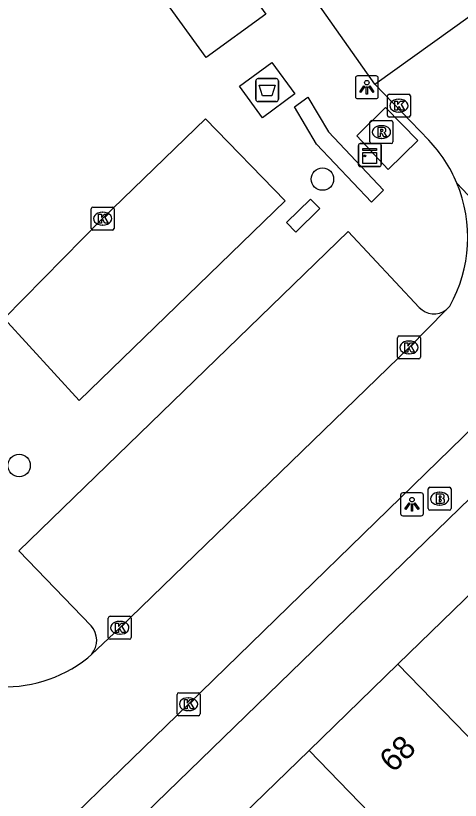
# Model space of a CAD drawing. Extents: x 162880 to 165536, y 384011 to 385179.
# Drawn here: x 163904.53 to 163923.95, y 384271.42 to 384305.65 of the extents above; entities that cross this region are included whole.
import ezdxf

# ---------------------------------------------------------------- set-up
doc = ezdxf.new("R2010")
doc.units = 0
for name, color, linetype in [('IMGEO_Afval_apart_plaats', 7, 'Continuous'), ('IMGEO_Boom', 7, 'Continuous'), ('IMGEO_Brandkraan', 7, 'Continuous'), ('IMGEO_Kast', 7, 'Continuous'), ('IMGEO_Kolk', 7, 'Continuous'), ('IMGEO_Lichtpunt', 7, 'Continuous'), ('IMGEO_Pand', 7, 'Continuous'), ('IMGEO_Pand_nummerreeks', 7, 'Continuous'), ('IMGEO_Rijbaan_lokaal_gesloten', 7, 'Continuous'), ('IMGEO_Rijbaan_lokaal_open', 7, 'Continuous'), ('IMGEO_Rioolput', 7, 'Continuous'), ('IMGEO_Voetpad_gesloten', 7, 'Continuous'), ('IMGEO_Voetpad_open', 7, 'Continuous')]:
    doc.layers.add(name, color=color, linetype=linetype)

msp = doc.modelspace()

# ---------------------------------------------------------------- linework, layer by layer
at = {"layer": 'IMGEO_Afval_apart_plaats'}
for p, q in [((163915.02, 384302.007), (163915.02, 384302.807)), ((163915.02, 384302.807), (163915.02, 384302.007)), ((163915.12, 384302.907), (163915.91, 384302.907)), ((163915.91, 384302.907), (163915.12, 384302.907)), ((163916.01, 384302.807), (163916.01, 384302.007)), ((163916.01, 384302.007), (163916.01, 384302.807)), ((163915.91, 384301.907), (163915.12, 384301.907)), ((163915.12, 384301.907), (163915.91, 384301.907))]:
    msp.add_line(p, q, dxfattribs=at)
msp.add_lwpolyline([(163915.163, 384302.621), (163915.867, 384302.621), (163915.718, 384302.151), (163915.312, 384302.151), (163915.163, 384302.621)], dxfattribs=at)
for centre, start, end in [((163915.12, 384302.807), 90, 180), ((163915.12, 384302.807), 90, 180), ((163915.91, 384302.807), 0, 90), ((163915.91, 384302.807), 360, 90), ((163915.12, 384302.007), 180, 270), ((163915.12, 384302.007), 180, 270), ((163915.91, 384302.007), 270, 0), ((163915.91, 384302.007), 270, 0)]:
    msp.add_arc(centre, 0.1, start, end, dxfattribs=at)
at = {"layer": 'IMGEO_Boom'}
for centre in [(163917.93, 384298.524), (163904.685, 384286.026)]:
    msp.add_circle(centre, 0.489, dxfattribs=at)
at = {"layer": 'IMGEO_Brandkraan'}
for p, q in [((163922.547, 384284.15), (163922.547, 384285.002)), ((163922.622, 384285.076), (163923.474, 384285.076)), ((163923.548, 384285.002), (163923.548, 384284.15)), ((163923.035, 384284.856), (163923.06, 384284.856)), ((163923.058, 384284.296), (163923.033, 384284.296)), ((163923.474, 384284.076), (163922.622, 384284.076))]:
    msp.add_line(p, q, dxfattribs=at)
for points in [[(163922.547, 384284.15), (163922.547, 384285.002)], [(163922.622, 384285.076), (163923.474, 384285.076)], [(163923.548, 384285.002), (163923.548, 384284.15)], [(163922.895, 384284.776), (163922.895, 384284.376), (163923.108, 384284.376)], [(163923.126, 384284.776), (163922.895, 384284.776)], [(163923.074, 384284.695), (163923.02, 384284.695), (163923.02, 384284.619)], [(163923.02, 384284.619), (163923.073, 384284.619)], [(163923.082, 384284.543), (163923.02, 384284.543), (163923.02, 384284.462)], [(163923.02, 384284.462), (163923.082, 384284.462)], [(163923.474, 384284.076), (163922.622, 384284.076)]]:
    msp.add_lwpolyline(points, dxfattribs=at)
for centre, radius, start, end in [((163922.624, 384285), 0.0765, 91.552, 178.448), ((163922.624, 384285), 0.0765, 91.552, 178.448), ((163923.472, 384285), 0.0765, 1.552, 88.448), ((163923.472, 384285), 0.0765, 1.552, 88.448), ((163923.075, 384284.657), 0.0379, 267.8285, 90.9355), ((163923.13, 384284.631), 0.145, 59.4692, 91.5367), ((163923.155, 384284.678), 0.0922, 285.5137, 58.1501), ((163923.16, 384284.486), 0.105, 301.3115, 78.989), ((163923.083, 384284.502), 0.0404, 269.8759, 90.5077), ((163923.114, 384284.627), 0.251, 268.6676, 293.5347), ((163922.624, 384284.152), 0.0765, 181.552, 268.448), ((163922.624, 384284.152), 0.0765, 181.552, 268.448), ((163923.472, 384284.152), 0.0765, 271.552, 358.448), ((163923.472, 384284.152), 0.0765, 271.552, 358.448)]:
    msp.add_arc(centre, radius, start, end, dxfattribs=at)
for centre, major_axis, ratio, start_param, end_param in [((163923.034, 384284.576), (-0.387, 0.002), 0.722429, 4.712389, 7.853982), ((163923.059, 384284.576), (-0.39, 0.002), 0.717154, 1.570796, 4.712389)]:
    msp.add_ellipse(centre, major_axis=major_axis, ratio=ratio, start_param=start_param, end_param=end_param, dxfattribs=at)
at = {"layer": 'IMGEO_Kast'}
for p, q in [((163919.5, 384299.148), (163919.5, 384299.989)), ((163919.5, 384299.989), (163919.5, 384299.148)), ((163919.575, 384300.073), (163920.416, 384300.073)), ((163920.416, 384300.073), (163919.575, 384300.073)), ((163920.5, 384299.998), (163920.5, 384299.157)), ((163920.5, 384299.157), (163920.5, 384299.998)), ((163920.425, 384299.073), (163919.584, 384299.073)), ((163919.584, 384299.073), (163920.425, 384299.073))]:
    msp.add_line(p, q, dxfattribs=at)
for points in [[(163919.695, 384299.863), (163920.295, 384299.863), (163920.295, 384299.778), (163919.695, 384299.778), (163919.695, 384299.863)], [(163919.695, 384299.688), (163920.295, 384299.688), (163920.295, 384299.199), (163919.695, 384299.199), (163919.695, 384299.688)]]:
    msp.add_lwpolyline(points, dxfattribs=at)
msp.add_circle((163919.779, 384299.537), 0.0377, dxfattribs=at)
for centre, start, end in [((163919.578, 384299.995), 92.4484, 184.2845), ((163919.578, 384299.995), 92.4484, 184.2845), ((163920.422, 384299.995), 2.4484, 94.2845), ((163920.422, 384299.995), 2.4484, 94.2845), ((163919.578, 384299.151), 182.4484, 274.2845), ((163919.578, 384299.151), 182.4484, 274.2845), ((163920.422, 384299.151), 272.4484, 4.2845), ((163920.422, 384299.151), 272.4484, 4.2845)]:
    msp.add_arc(centre, 0.0779, start, end, dxfattribs=at)
at = {"layer": 'IMGEO_Kolk'}
for p, q in [((163920.768, 384301.301), (163920.768, 384302.153)), ((163920.843, 384302.227), (163921.695, 384302.227)), ((163921.769, 384302.153), (163921.769, 384301.301)), ((163921.256, 384302.007), (163921.281, 384302.007)), ((163921.279, 384301.447), (163921.254, 384301.447)), ((163921.695, 384301.227), (163920.843, 384301.227)), ((163907.907, 384297.3), (163908.759, 384297.3)), ((163907.832, 384296.374), (163907.832, 384297.226)), ((163908.32, 384297.08), (163908.345, 384297.08)), ((163908.833, 384297.226), (163908.833, 384296.374)), ((163908.759, 384296.3), (163907.907, 384296.3)), ((163908.343, 384296.52), (163908.318, 384296.52)), ((163921.207, 384290.752), (163921.207, 384291.604)), ((163921.282, 384291.678), (163922.134, 384291.678)), ((163921.695, 384291.458), (163921.72, 384291.458)), ((163922.208, 384291.604), (163922.208, 384290.752)), ((163921.718, 384290.898), (163921.693, 384290.898)), ((163922.134, 384290.678), (163921.282, 384290.678)), ((163908.654, 384279.445), (163909.506, 384279.445)), ((163908.579, 384278.519), (163908.579, 384279.371)), ((163909.067, 384279.225), (163909.092, 384279.225)), ((163909.58, 384279.371), (163909.58, 384278.519)), ((163909.506, 384278.445), (163908.654, 384278.445)), ((163909.09, 384278.665), (163909.065, 384278.665)), ((163911.583, 384275.183), (163911.583, 384276.035)), ((163911.658, 384276.109), (163912.51, 384276.109)), ((163912.584, 384276.035), (163912.584, 384275.183)), ((163912.071, 384275.889), (163912.096, 384275.889)), ((163912.51, 384275.109), (163911.658, 384275.109)), ((163912.094, 384275.329), (163912.069, 384275.329))]:
    msp.add_line(p, q, dxfattribs=at)
for points in [[(163920.768, 384301.301), (163920.768, 384302.153)], [(163920.843, 384302.227), (163921.695, 384302.227)], [(163921.769, 384302.153), (163921.769, 384301.301)], [(163921.089, 384301.927), (163921.212, 384301.927), (163921.212, 384301.776), (163921.342, 384301.927), (163921.506, 384301.927), (163921.36, 384301.776), (163921.513, 384301.527), (163921.361, 384301.527), (163921.276, 384301.691), (163921.212, 384301.624), (163921.212, 384301.527), (163921.089, 384301.527), (163921.089, 384301.927)], [(163921.695, 384301.227), (163920.843, 384301.227)], [(163907.907, 384297.3), (163908.759, 384297.3)], [(163907.832, 384296.374), (163907.832, 384297.226)], [(163908.153, 384297), (163908.276, 384297), (163908.276, 384296.849), (163908.406, 384297), (163908.57, 384297), (163908.424, 384296.849), (163908.577, 384296.6), (163908.425, 384296.6), (163908.34, 384296.764), (163908.276, 384296.697), (163908.276, 384296.6), (163908.153, 384296.6), (163908.153, 384297)], [(163908.833, 384297.226), (163908.833, 384296.374)], [(163908.759, 384296.3), (163907.907, 384296.3)], [(163921.207, 384290.752), (163921.207, 384291.604)], [(163921.282, 384291.678), (163922.134, 384291.678)], [(163922.208, 384291.604), (163922.208, 384290.752)], [(163921.528, 384291.378), (163921.651, 384291.378), (163921.651, 384291.227), (163921.781, 384291.378), (163921.945, 384291.378), (163921.799, 384291.227), (163921.952, 384290.978), (163921.8, 384290.978), (163921.715, 384291.142), (163921.651, 384291.075), (163921.651, 384290.978), (163921.528, 384290.978), (163921.528, 384291.378)], [(163922.134, 384290.678), (163921.282, 384290.678)], [(163908.654, 384279.445), (163909.506, 384279.445)], [(163908.579, 384278.519), (163908.579, 384279.371)], [(163908.9, 384279.145), (163909.023, 384279.145), (163909.023, 384278.994), (163909.153, 384279.145), (163909.317, 384279.145), (163909.171, 384278.994), (163909.324, 384278.745), (163909.172, 384278.745), (163909.087, 384278.909), (163909.023, 384278.842), (163909.023, 384278.745), (163908.9, 384278.745), (163908.9, 384279.145)], [(163909.58, 384279.371), (163909.58, 384278.519)], [(163909.506, 384278.445), (163908.654, 384278.445)], [(163911.583, 384275.183), (163911.583, 384276.035)], [(163911.658, 384276.109), (163912.51, 384276.109)], [(163912.584, 384276.035), (163912.584, 384275.183)], [(163911.904, 384275.809), (163912.027, 384275.809), (163912.027, 384275.658), (163912.157, 384275.809), (163912.321, 384275.809), (163912.175, 384275.658), (163912.328, 384275.409), (163912.176, 384275.409), (163912.091, 384275.573), (163912.027, 384275.506), (163912.027, 384275.409), (163911.904, 384275.409), (163911.904, 384275.809)], [(163912.51, 384275.109), (163911.658, 384275.109)]]:
    msp.add_lwpolyline(points, dxfattribs=at)
for centre, start, end in [((163920.845, 384302.151), 91.552, 178.448), ((163920.845, 384302.151), 91.552, 178.448), ((163921.693, 384302.151), 1.552, 88.448), ((163921.693, 384302.151), 1.552, 88.448), ((163920.845, 384301.303), 181.552, 268.448), ((163920.845, 384301.303), 181.552, 268.448), ((163921.693, 384301.303), 271.552, 358.448), ((163921.693, 384301.303), 271.552, 358.448), ((163907.909, 384297.224), 91.552, 178.448), ((163907.909, 384297.224), 91.552, 178.448), ((163908.757, 384297.224), 1.552, 88.448), ((163908.757, 384297.224), 1.552, 88.448), ((163907.909, 384296.376), 181.552, 268.448), ((163907.909, 384296.376), 181.552, 268.448), ((163908.757, 384296.376), 271.552, 358.448), ((163908.757, 384296.376), 271.552, 358.448), ((163921.284, 384291.602), 91.552, 178.448), ((163921.284, 384291.602), 91.552, 178.448), ((163922.132, 384291.602), 1.552, 88.448), ((163922.132, 384291.602), 1.552, 88.448), ((163921.284, 384290.754), 181.552, 268.448), ((163921.284, 384290.754), 181.552, 268.448), ((163922.132, 384290.754), 271.552, 358.448), ((163922.132, 384290.754), 271.552, 358.448), ((163908.656, 384279.369), 91.552, 178.448), ((163908.656, 384279.369), 91.552, 178.448), ((163909.504, 384279.369), 1.552, 88.448), ((163909.504, 384279.369), 1.552, 88.448), ((163908.656, 384278.521), 181.552, 268.448), ((163908.656, 384278.521), 181.552, 268.448), ((163909.504, 384278.521), 271.552, 358.448), ((163909.504, 384278.521), 271.552, 358.448), ((163911.66, 384276.033), 91.552, 178.448), ((163911.66, 384276.033), 91.552, 178.448), ((163912.508, 384276.033), 1.552, 88.448), ((163912.508, 384276.033), 1.552, 88.448), ((163911.66, 384275.185), 181.552, 268.448), ((163911.66, 384275.185), 181.552, 268.448), ((163912.508, 384275.185), 271.552, 358.448), ((163912.508, 384275.185), 271.552, 358.448)]:
    msp.add_arc(centre, 0.0765, start, end, dxfattribs=at)
for centre, major_axis, ratio, start_param, end_param in [((163921.255, 384301.727), (-0.387, 0.002), 0.722429, 4.712389, 7.853982), ((163921.28, 384301.727), (-0.39, 0.002), 0.717154, 1.570796, 4.712389), ((163908.319, 384296.8), (-0.387, 0.002), 0.722429, 4.712389, 7.853982), ((163908.344, 384296.8), (-0.39, 0.002), 0.717154, 1.570796, 4.712389), ((163921.694, 384291.178), (-0.387, 0.002), 0.722429, 4.712389, 7.853982), ((163921.719, 384291.178), (-0.39, 0.002), 0.717154, 1.570796, 4.712389), ((163909.066, 384278.945), (-0.387, 0.002), 0.722429, 4.712389, 7.853982), ((163909.091, 384278.945), (-0.39, 0.002), 0.717154, 1.570796, 4.712389), ((163912.07, 384275.609), (-0.387, 0.002), 0.722429, 4.712389, 7.853982), ((163912.095, 384275.609), (-0.39, 0.002), 0.717154, 1.570796, 4.712389)]:
    msp.add_ellipse(centre, major_axis=major_axis, ratio=ratio, start_param=start_param, end_param=end_param, dxfattribs=at)
at = {"layer": 'IMGEO_Lichtpunt'}
for p, q in [((163919.368, 384302.936), (163919.368, 384302.129)), ((163919.368, 384302.936), (163919.368, 384302.129)), ((163920.27, 384303.031), (163919.462, 384303.031)), ((163920.27, 384303.031), (163919.462, 384303.031)), ((163920.364, 384302.129), (163920.364, 384302.936)), ((163920.364, 384302.129), (163920.364, 384302.936)), ((163919.462, 384302.035), (163920.27, 384302.035)), ((163919.462, 384302.035), (163920.27, 384302.035)), ((163921.339, 384284.736), (163921.339, 384283.929)), ((163921.339, 384284.736), (163921.339, 384283.929)), ((163922.241, 384284.831), (163921.433, 384284.831)), ((163922.241, 384284.831), (163921.433, 384284.831)), ((163922.335, 384283.929), (163922.335, 384284.736)), ((163922.335, 384283.929), (163922.335, 384284.736)), ((163921.433, 384283.835), (163922.241, 384283.835)), ((163921.433, 384283.835), (163922.241, 384283.835))]:
    msp.add_line(p, q, dxfattribs=at)
for points in [[(163919.742, 384302.6), (163919.781, 384302.572), (163919.593, 384302.31), (163919.555, 384302.337), (163919.742, 384302.6)], [(163919.844, 384302.552), (163919.891, 384302.552), (163919.891, 384302.23), (163919.844, 384302.23), (163919.844, 384302.552)], [(163919.954, 384302.572), (163919.992, 384302.599), (163920.179, 384302.337), (163920.14, 384302.309), (163919.954, 384302.572)], [(163921.713, 384284.4), (163921.752, 384284.372), (163921.564, 384284.11), (163921.526, 384284.137), (163921.713, 384284.4)], [(163921.815, 384284.352), (163921.862, 384284.352), (163921.862, 384284.03), (163921.815, 384284.03), (163921.815, 384284.352)], [(163921.925, 384284.372), (163921.963, 384284.399), (163922.15, 384284.137), (163922.111, 384284.109), (163921.925, 384284.372)]]:
    msp.add_lwpolyline(points, dxfattribs=at)
for centre in [(163919.867, 384302.734), (163921.838, 384284.534)]:
    msp.add_circle(centre, 0.0994, dxfattribs=at)
for centre, start, end in [((163919.462, 384302.936), 90, 180), ((163919.462, 384302.936), 90, 180), ((163920.27, 384302.936), 0, 90), ((163920.27, 384302.936), 0, 90), ((163919.462, 384302.129), 180, 270), ((163919.462, 384302.129), 180, 270), ((163920.27, 384302.129), 270, 0), ((163920.27, 384302.129), 270, 360), ((163921.433, 384284.736), 90, 180), ((163921.433, 384284.736), 90, 180), ((163922.241, 384284.736), 0, 90), ((163922.241, 384284.736), 0, 90), ((163921.433, 384283.929), 180, 270), ((163921.433, 384283.929), 180, 270), ((163922.241, 384283.929), 270, 0), ((163922.241, 384283.929), 270, 360)]:
    msp.add_arc(centre, 0.0946, start, end, dxfattribs=at)
at = {"layer": 'IMGEO_Pand'}
for points in [[(163921.223, 384277.36), (163925.088, 384281.113)], [(163917.347, 384273.596), (163921.223, 384277.36)], [(163921.223, 384277.36), (163929.209, 384269.133)], [(163913.477, 384269.838), (163917.347, 384273.596)], [(163923.935, 384266.799), (163917.347, 384273.596)]]:
    msp.add_lwpolyline(points, dxfattribs=at)
at = {"layer": 'IMGEO_Rijbaan_lokaal_gesloten'}
for points in [[(163922.576, 384300.217), (163920.218, 384302.66)], [(163931.994, 384289.658), (163923.8, 384298.349)], [(163923.327, 384292.822), (163921.709, 384291.177), (163909.081, 384278.944), (163907.853, 384277.795)], [(163923.486, 384292.983), (163923.327, 384292.822)], [(163903.359, 384267.9), (163903.727, 384267.518), (163912.083, 384275.609), (163924.617, 384287.795), (163925.486, 384288.61)], [(163907.853, 384277.795), (163907.678, 384277.631)]]:
    msp.add_lwpolyline(points, dxfattribs=at)
for centre, radius, start, end in [((163918.177, 384295.999), 6.094, 22.6769, 43.7924), ((163918.157, 384295.987), 6.117, 330.5894, 22.7127), ((163904.054, 384282.179), 5.815, 223.0776, 308.5525)]:
    msp.add_arc(centre, radius, start, end, dxfattribs=at)
at = {"layer": 'IMGEO_Rijbaan_lokaal_open'}
for points in [[(163920.218, 384302.66), (163915.448, 384309.442)], [(163920.218, 384302.66), (163924.373, 384305.65)]]:
    msp.add_lwpolyline(points, dxfattribs=at)
at = {"layer": 'IMGEO_Rioolput'}
for p, q in [((163920.08, 384301.076), (163920.932, 384301.076)), ((163920.005, 384300.15), (163920.005, 384301.002)), ((163920.493, 384300.856), (163920.518, 384300.856)), ((163921.006, 384301.002), (163921.006, 384300.15)), ((163920.932, 384300.076), (163920.08, 384300.076)), ((163920.516, 384300.296), (163920.491, 384300.296))]:
    msp.add_line(p, q, dxfattribs=at)
for points in [[(163920.08, 384301.076), (163920.932, 384301.076)], [(163920.005, 384300.15), (163920.005, 384301.002)], [(163920.594, 384300.774), (163920.342, 384300.776), (163920.342, 384300.376)], [(163920.52, 384300.695), (163920.466, 384300.695), (163920.466, 384300.614)], [(163921.006, 384301.002), (163921.006, 384300.15)], [(163920.342, 384300.376), (163920.466, 384300.376), (163920.466, 384300.538), (163920.477, 384300.538)], [(163920.466, 384300.614), (163920.518, 384300.614)], [(163920.524, 384300.509), (163920.595, 384300.376), (163920.735, 384300.376), (163920.67, 384300.502)], [(163920.932, 384300.076), (163920.08, 384300.076)]]:
    msp.add_lwpolyline(points, dxfattribs=at)
for centre, radius, start, end in [((163920.082, 384301), 0.0765, 91.552, 178.448), ((163920.082, 384301), 0.0765, 91.552, 178.448), ((163920.93, 384301), 0.0765, 1.552, 88.448), ((163920.93, 384301), 0.0765, 1.552, 88.448), ((163920.526, 384300.599), 0.0964, 77.0061, 93.1865), ((163920.54, 384300.656), 0.0378, 276.6634, 79.6772), ((163920.593, 384300.664), 0.109, 350.3612, 89.416), ((163920.476, 384300.485), 0.0533, 26.0293, 88.6989), ((163920.502, 384300.803), 0.19, 274.7715, 282.9687), ((163920.591, 384300.664), 0.112, 277.5842, 350.9817), ((163920.575, 384300.449), 0.108, 29.5134, 73.7905), ((163920.082, 384300.152), 0.0765, 181.552, 268.448), ((163920.082, 384300.152), 0.0765, 181.552, 268.448), ((163920.93, 384300.152), 0.0765, 271.552, 358.448), ((163920.93, 384300.152), 0.0765, 271.552, 358.448)]:
    msp.add_arc(centre, radius, start, end, dxfattribs=at)
for centre, major_axis, ratio, start_param, end_param in [((163920.492, 384300.576), (-0.387, 0.002), 0.722429, 4.712389, 7.853982), ((163920.517, 384300.576), (-0.39, 0.002), 0.717154, 1.570796, 4.712389)]:
    msp.add_ellipse(centre, major_axis=major_axis, ratio=ratio, start_param=start_param, end_param=end_param, dxfattribs=at)
at = {"layer": 'IMGEO_Voetpad_gesloten'}
msp.add_lwpolyline([(163914.305, 384302.573), (163915.722, 384303.61), (163916.724, 384302.241), (163915.307, 384301.204), (163914.305, 384302.573)], dxfattribs=at)
at = {"layer": 'IMGEO_Voetpad_open'}
for points in [[(163910.968, 384306.439), (163913.568, 384308.325), (163915.463, 384305.725), (163912.845, 384303.83), (163910.968, 384306.439)], [(163916.708, 384301.672), (163917.298, 384302.104), (163918.199, 384300.593), (163920.594, 384298.047), (163920.074, 384297.524), (163917.666, 384300.045), (163916.708, 384301.672)], [(163920.68, 384301.644), (163922.091, 384300.205), (163920.802, 384298.938), (163919.426, 384300.415), (163920.68, 384301.644)], [(163912.82, 384301.15), (163916.308, 384297.571), (163907.313, 384288.863), (163904.035, 384292.446), (163908.331, 384296.8), (163912.82, 384301.15)], [(163917.407, 384297.652), (163917.811, 384297.239), (163916.763, 384296.213), (163916.359, 384296.626), (163917.407, 384297.652)], [(163907.834, 384279.031), (163904.675, 384282.304), (163919.052, 384296.239), (163922.157, 384292.928)], [(163932.591, 384282.817), (163929.003, 384286.464), (163926.362, 384286.523), (163893.458, 384254.631), (163888.682, 384250), (163874.452, 384236.24), (163872.917, 384234.818), (163873.099, 384231.247), (163873.944, 384229.898)]]:
    msp.add_lwpolyline(points, dxfattribs=at)
for centre, radius, start, end in [((163922.798, 384293.498), 0.858, 221.628, 308.0185), ((163907.122, 384278.402), 0.95, 320.2966, 41.4648)]:
    msp.add_arc(centre, radius, start, end, dxfattribs=at)

# ---------------------------------------------------------------- texts
at = {"layer": 'IMGEO_Pand_nummerreeks'}
msp.add_text('68', height=1, rotation=44.1579, dxfattribs=at).set_placement((163921.014, 384272.585))

doc.saveas('drawing.dxf')
